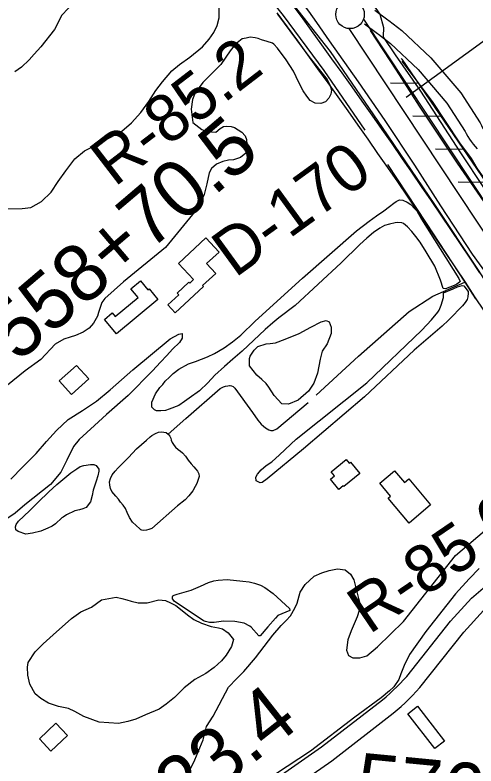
# Model space of a CAD drawing. Extents: x 3704301 to 3742427, y 506229 to 532009.
# Drawn here: x 3727470 to 3728276, y 514774 to 516088 of the extents above; entities that cross this region are included whole.
import ezdxf

# ---------------------------------------------------------------- set-up
doc = ezdxf.new("R2010")
doc.units = 0
for name, color, linetype in [('V-BLDG-OTLN', 7, 'Continuous'), ('V-FLOD-BASE', 7, 'Continuous'), ('V-LEVE-TOET', 7, 'Continuous'), ('V-RIVR-RANG', 7, 'Continuous'), ('V-RIVR-RANG-IDEN', 7, 'Continuous'), ('V-ROAD-CNTR', 7, 'Continuous'), ('V-RRAP-FSHR', 7, 'Continuous'), ('V-SITE-VEGE', 7, 'Continuous'), ('V-SURV-IDEN', 7, 'Continuous'), ('V-SURV-LINE', 7, 'Continuous'), ('V-TOPO-SHOR', 7, 'Continuous')]:
    doc.layers.add(name, color=color, linetype=linetype)

msp = doc.modelspace()

# ---------------------------------------------------------------- linework, layer by layer
at = {"layer": 'V-BLDG-OTLN'}
for points in [[(3727803.9, 515698.4), (3727826.8, 515673.6), (3727805, 515653.4), (3727821, 515636.1), (3727797.9, 515614.8), (3727799.3, 515613.2), (3727749.8, 515567.4), (3727737.1, 515581.1), (3727756.4, 515598.9), (3727753.7, 515601.8), (3727774.2, 515620.8), (3727775.6, 515619.3), (3727782.1, 515625.3), (3727755.7, 515653.8)], [(3727719.9, 515590.7), (3727647.6, 515530.5), (3727626.6, 515555.8), (3727640, 515567), (3727645.3, 515560.6), (3727685.5, 515594), (3727672.7, 515609.4), (3727689.2, 515623.1), (3727702.5, 515607.2), (3727704.7, 515609.1)], [(3727599, 515451.4), (3727568.8, 515424.1), (3727547.2, 515447.9), (3727577.4, 515475.2)], [(3728072.9, 515286.1), (3728044.9, 515263.1), (3728043.8, 515264.5), (3728036.1, 515258.2), (3728021.4, 515276.1), (3728028.8, 515282.1), (3728022.9, 515289.2), (3728049, 515310.6), (3728054.4, 515304.1), (3728056.7, 515306)], [(3728159, 515199.3), (3728122.3, 515243.1), (3728126.5, 515246.6), (3728107.9, 515268.8), (3728133.8, 515290.6), (3728150.9, 515270.2), (3728158.5, 515276.6), (3728196.7, 515231)], [(3728204, 514804.5), (3728156.7, 514865.4), (3728173.6, 514878.5), (3728220.9, 514817.6)], [(3727532.8, 514800.1), (3727512.5, 514821.7), (3727541.5, 514849.1), (3727561.8, 514827.6)]]:
    msp.add_lwpolyline(points, close=True, dxfattribs=at)
at = {"layer": 'V-FLOD-BASE'}
msp.add_lwpolyline([(3728548.6, 515372.9), (3728509.4, 515429.7), (3728456.2, 515509.5), (3728410.2, 515581.4), (3728348.8, 515672.6), (3728290.2, 515761.3), (3728243.9, 515829), (3728177.6, 515929), (3728137.2, 515992), (3728091.6, 516061.2)], dxfattribs=at)
at = {"layer": 'V-LEVE-TOET'}
for points in [[(3728517.7, 515295.9), (3728461.8, 515387), (3728411.3, 515464.3), (3728356.1, 515545.1), (3728306.6, 515619.2), (3728270.1, 515669.6), (3728214.9, 515754.4), (3728169.1, 515825.5), (3728117.4, 515903.6), (3728070.6, 515971.3), (3728020.1, 516043.2), (3727997.6, 516075.3), (3727983.6, 516095.1), (3727967.8, 516116.1), (3727928.1, 516161.8)], [(3728053.2, 516147.7), (3728072, 516126.5), (3728101, 516099.6), (3728107.9, 516089.8), (3728114.6, 516066.7), (3728113.8, 516050.6)], [(3728970.9, 514731.2), (3728916.4, 514818.4), (3728870.4, 514894.5), (3728810.3, 514994.2), (3728751.6, 515084.7), (3728691.3, 515177.8), (3728631.7, 515277.3), (3728584.4, 515356.6), (3728552.1, 515406.5), (3728511.4, 515463.4), (3728464.6, 515537.2), (3728403, 515626.4), (3728344.9, 515708.4), (3728289.7, 515786.5), (3728249.8, 515847), (3728179.6, 515955.2), (3728135.2, 516019), (3728113.8, 516050.6)]]:
    msp.add_lwpolyline(points, dxfattribs=at)
at = {"layer": 'V-RIVR-RANG'}
msp.add_line((3728154, 515944.5), (3728881.2, 516474.9), dxfattribs=at)
at = {"layer": 'V-ROAD-CNTR'}
for points in [[(3727952.2, 516110), (3727970.1, 516085.6), (3727988, 516061.1), (3728005.8, 516036.5), (3728023.6, 516011.9), (3728041.3, 515987.3), (3728058.9, 515962.6), (3728076.5, 515937.8), (3728094, 515913), (3728111.4, 515888.2), (3728128.8, 515863.3), (3728146.1, 515838.4), (3728163.3, 515813.4), (3728180.4, 515788.4), (3728197.5, 515763.3), (3728214.6, 515738.2), (3728231.5, 515713.1), (3728248.4, 515687.9), (3728265.3, 515662.6), (3728282, 515637.3)], [(3728099.2, 516097.1), (3728122.1, 516079.8), (3728123.7, 516078.6), (3728146.3, 516061.3), (3728196.9, 516013.7), (3728249.4, 515952.3), (3728283.2, 515899.6), (3728285.6, 515894.9), (3728287.6, 515891.2), (3728289.8, 515887.7), (3728292.1, 515884.3), (3728293.8, 515882)], [(3727928, 516092.3), (3727945.9, 516067.9), (3727963.8, 516043.4), (3727981.5, 516018.9), (3727999.2, 515994.4), (3728016.9, 515969.8), (3728034.5, 515945.2), (3728052, 515920.5), (3728069.4, 515895.8), (3728086.8, 515871), (3728104.1, 515846.2), (3728121.4, 515821.3), (3728138.6, 515796.4), (3728155.7, 515771.4), (3728172.7, 515746.4), (3728189.7, 515721.4), (3728206.7, 515696.3), (3728223.5, 515671.2), (3728240.3, 515646), (3728257, 515620.8), (3728273.7, 515595.5), (3728290.3, 515570.2)], [(3728081.2, 516073.1), (3728104, 516055.9), (3728105.5, 516054.8), (3728126.8, 516038.4), (3728175.1, 515993), (3728225.3, 515934.3), (3728257.1, 515884.8), (3728259, 515880.9), (3728261.7, 515876), (3728264.6, 515871.3), (3728267.8, 515866.8), (3728271.1, 515862.3), (3728274.6, 515858.1), (3728278.3, 515854)], [(3727873.6, 514715.1), (3728006.2, 514807.5), (3728112.4, 514889.6), (3728118.8, 514895), (3728125.2, 514900.7), (3728131.5, 514906.5), (3728137.6, 514912.4), (3728143.6, 514918.5), (3728149.5, 514924.7), (3728155, 514930.9), (3728231.7, 515027.5), (3728268.3, 515067.7), (3728313.3, 515106.3), (3728425.7, 515189.3), (3728497.1, 515250.4)], [(3727891.4, 514691), (3728023.9, 514783.3), (3728131.3, 514866.3), (3728138.4, 514872.3), (3728145.3, 514878.4), (3728152.1, 514884.7), (3728158.7, 514891.1), (3728165.2, 514897.7), (3728171.5, 514904.4), (3728177.9, 514911.5), (3728254.6, 515008.1), (3728289.2, 515046.2), (3728331.9, 515082.8), (3728444.4, 515165.8), (3728513.8, 515225.2)]]:
    msp.add_lwpolyline(points, dxfattribs=at)
at = {"layer": 'V-RRAP-FSHR'}
for p, q in [((3728175.3, 515968.6), (3728126.5, 515969.2)), ((3728214.8, 515910.8), (3728165.9, 515911.4)), ((3728254.2, 515852.9), (3728205.4, 515853.6)), ((3728293.6, 515795.1), (3728244.8, 515795.7))]:
    msp.add_line(p, q, dxfattribs=at)
for points in [[(3728145.4, 516012.5), (3728146.2, 516011.3), (3728417.4, 515613.6), (3728484.5, 515511.7)], [(3728146.2, 516011.3), (3728417.4, 515613.6), (3728669.8, 515230.4), (3728878.2, 514886.1)]]:
    msp.add_lwpolyline(points, dxfattribs=at)
at = {"layer": 'V-SITE-VEGE'}
for points in [[(3727574, 516111.7), (3727551.7, 516088.3), (3727538.7, 516063), (3727515.2, 516032.8), (3727503.7, 516019.8), (3727494.9, 516010.2), (3727481.1, 515997.2), (3727469.6, 515988.8)], [(3727591.3, 515851), (3727612.8, 515862.1), (3727636.2, 515874.3), (3727656.5, 515885.4), (3727673.8, 515899.6), (3727689.9, 515918), (3727703.7, 515937.1), (3727716.4, 515956.3), (3727727.9, 515971.6), (3727744, 515990.7), (3727757.8, 516001.8), (3727775.9, 516014.4), (3727797.7, 516032.8), (3727809.3, 516046.2), (3727817.7, 516058.1), (3727823.5, 516070), (3727826.9, 516083.4), (3727827, 516104.8)], [(3727928.9, 516090.2), (3727984, 516016.1), (3728015.8, 515975.4), (3728021.1, 515965.1), (3728023.4, 515957), (3728022.3, 515949.7), (3728018.8, 515942.8), (3728012.7, 515936.7), (3728004.6, 515933.7), (3727995, 515934.4), (3727986.2, 515939.1), (3727980.1, 515946.3), (3727974, 515955.9), (3727966.3, 515970.5), (3727956.8, 515990.1), (3727944.1, 516010), (3727929.2, 516030.7), (3727922.7, 516037.3), (3727920.4, 516039.2), (3727911.2, 516042.3), (3727900.9, 516045.3), (3727895.1, 516047.3), (3727890.1, 516048.8), (3727880.9, 516049.6), (3727874.4, 516048.1), (3727867.1, 516046.5), (3727855.6, 516037.3), (3727846, 516025.5), (3727829.9, 516002.1), (3727812.3, 515984.5), (3727798.4, 515970.3), (3727785, 515952), (3727780.4, 515940.5), (3727778.1, 515923.6), (3727780.3, 515905.2), (3727781.1, 515900.2), (3727796.4, 515887.9), (3727805.6, 515884.5), (3727820.9, 515883.7), (3727828.6, 515889.8), (3727834.4, 515893.2), (3727840.1, 515894), (3727847.8, 515893.6), (3727853.9, 515891.7), (3727866.9, 515883.6), (3727872.3, 515877.1), (3727875, 515870.6), (3727876.1, 515853.7), (3727873.4, 515846.8), (3727864.2, 515838.8), (3727851.9, 515835), (3727843.5, 515834.2), (3727833.5, 515832.3), (3727822.4, 515827.3), (3727813.6, 515820.1), (3727809.7, 515812.4), (3727805.5, 515792.8), (3727800.9, 515774.5), (3727792, 515756.1), (3727780.5, 515739.2), (3727733.3, 515681.8), (3727659.6, 515621.3), (3727627, 515592.2), (3727622, 515585.3), (3727615.9, 515567.7), (3727614.3, 515561.6), (3727607.4, 515548.9), (3727599.7, 515540.5), (3727589, 515533.2), (3727575.6, 515527.5), (3727566.3, 515524.8), (3727555.6, 515521), (3727539.9, 515512.2)], [(3727453.9, 515749.2), (3727482.7, 515749.9), (3727497.6, 515751.8), (3727516, 515762.2), (3727532.9, 515778.2), (3727545.6, 515797), (3727558.7, 515815.8), (3727574.4, 515836.5), (3727591.3, 515851)], [(3727462.4, 515276.3), (3727483.6, 515297.4), (3727507, 515321.2), (3727525.1, 515342.3), (3727542.4, 515361.4), (3727563.1, 515380.6), (3727588.1, 515396.3), (3727612.6, 515412.4), (3727636.1, 515432.7), (3727675.7, 515467.6), (3727741.3, 515521.6), (3727756.7, 515530), (3727762.5, 515530.8), (3727762.5, 515522.7), (3727757.5, 515515.1), (3727745.2, 515503.6), (3727735.2, 515492.4), (3727724.4, 515480.9), (3727710.6, 515465.6), (3727667.9, 515422.7), (3727629.9, 515389.3), (3727609.1, 515369.8), (3727581.9, 515345.3), (3727572.3, 515333), (3727560.7, 515309.2), (3727550.3, 515288.5), (3727531.9, 515267), (3727487.3, 515231.4), (3727470.4, 515216.5), (3727457.4, 515208)], [(3727539.9, 515512.2), (3727515.3, 515485.8), (3727487.7, 515465.5), (3727434.7, 515423)], [(3727776.1, 514767.8), (3727784.2, 514785.1), (3727798.8, 514820), (3727805, 514843), (3727816.5, 514861.4), (3727843.4, 514912.1), (3727857.6, 514927), (3727869.9, 514939.7), (3727890.7, 514963.4), (3727921.1, 515003.3), (3727935.3, 515019.8), (3727944.1, 515028.6), (3727951.8, 515037), (3727959.5, 515050.1), (3727963.4, 515058.9), (3727968.7, 515078.1), (3727977.2, 515091.5), (3727993.3, 515106.4), (3728006.8, 515112.2), (3728019.5, 515116.4), (3728034, 515119.1), (3728047.1, 515117.5), (3728056.7, 515109.8), (3728062.4, 515099.8), (3728070.4, 515067.2), (3728073.5, 515056.1), (3728071.6, 515046.1), (3728068.1, 515035), (3728061.5, 515018.9), (3728057.7, 515010.8), (3728051.9, 514995.1), (3728049.6, 514976.7), (3728053.4, 514967.4), (3728060.7, 514963.2), (3728073, 514963.2), (3728085.3, 514967), (3728103.7, 514982.7), (3728149.1, 515026.8), (3728240.1, 515142.6), (3728291.2, 515185.9)], [(3728281.6, 515119.5), (3728263.9, 515101.9), (3728240.1, 515075.4), (3728188.2, 515009.5), (3728160.1, 514969.2), (3728150.5, 514950.1), (3728144.7, 514935.1), (3728141.2, 514925.5), (3728132.4, 514912.8), (3728125.1, 514905.6), (3728110.5, 514893.3), (3728064, 514859.6), (3727986.8, 514799.8), (3727882.7, 514732)]]:
    msp.add_lwpolyline(points, dxfattribs=at)
for points in [[(3728246.4, 515627.2), (3728248.5, 515621.9), (3728247.3, 515620.7), (3728242.9, 515617.5), (3728238, 515615), (3728223, 515609.1), (3728218.5, 515609.7), (3728213.9, 515624.2), (3728203.9, 515648.8), (3728189, 515673.8), (3728178.3, 515690.7), (3728171, 515700.7), (3728163.7, 515709.5), (3728156.1, 515718), (3728149.2, 515723.3), (3728146.5, 515724.5), (3728138.8, 515725.3), (3728134.6, 515724.9), (3728125, 515722.2), (3728116.1, 515719.9), (3728108.1, 515715.3), (3728096.6, 515708), (3728085, 515698.1), (3728073.1, 515687), (3728040.1, 515654.8), (3727959.8, 515580), (3727931.4, 515558.2), (3727920.6, 515549.8), (3727907.2, 515537.9), (3727867.2, 515500), (3727851.1, 515486.2), (3727836.5, 515473.5), (3727819.6, 515458.2), (3727807.3, 515444.8), (3727792.3, 515430.6), (3727774.6, 515417.6), (3727766.2, 515411.8), (3727756.2, 515405.3), (3727739.7, 515398.4), (3727733.1, 515396.1), (3727725.1, 515395.4), (3727717.4, 515395.8), (3727713.6, 515397.7), (3727709.3, 515401.9), (3727709.4, 515410.7), (3727715.9, 515425.3), (3727723.2, 515436.4), (3727728.2, 515441.8), (3727732.8, 515447.5), (3727740.1, 515454.8), (3727746.6, 515461), (3727756.6, 515468.6), (3727773.1, 515477.8), (3727785.4, 515482), (3727806.5, 515490.1), (3727818.8, 515495.8), (3727835.7, 515506.1), (3727850.3, 515516.5), (3727864.9, 515528.4), (3727889.9, 515552.5), (3727972.9, 515627.6), (3728067, 515710.8), (3728089.3, 515727.6), (3728102.4, 515737.2), (3728115, 515745.6), (3728125, 515753.3), (3728132.7, 515759.4), (3728136.5, 515762.1), (3728141.1, 515764.4), (3728142.3, 515764.8), (3728148.1, 515764.4), (3728155.7, 515760.9), (3728161.9, 515757.1), (3728169.1, 515749.4), (3728172.6, 515745.9), (3728180.6, 515731.4)], [(3728254.9, 515614.2), (3728262.6, 515604.6), (3728262.6, 515601.5), (3728261.8, 515595.4), (3728260.7, 515590.4), (3728257.2, 515585), (3728252.6, 515579.7), (3728244.9, 515571.6), (3728237.6, 515563.6), (3728228, 515554.4), (3728217.2, 515543.6), (3728168.1, 515501.9), (3728081.2, 515420.2), (3727974.4, 515329.4), (3727910.7, 515276.5), (3727902.2, 515270.4), (3727898.8, 515269.7), (3727894.9, 515271.2), (3727891.5, 515273.1), (3727891.1, 515279.6), (3727894.2, 515285), (3727900.3, 515292.3), (3727909.2, 515300), (3727918.8, 515306.5), (3727932.6, 515318.7), (3727961.8, 515346.3), (3728085.1, 515444.4), (3728181.5, 515536.8), (3728198.1, 515555.2), (3728209.6, 515568.2), (3728211.9, 515572.1), (3728215, 515580.9), (3728219.2, 515593.9), (3728219.2, 515602), (3728236.4, 515609.5), (3728243.8, 515612.5), (3728252, 515615)], [(3727880.2, 515474.2), (3727879.8, 515487.3), (3727881, 515491.5), (3727887.9, 515501.8), (3727894.5, 515508), (3727909, 515512.9), (3727916.3, 515513.7), (3727925.2, 515514.8), (3727942.4, 515521.3), (3727967, 515531.3), (3727987.4, 515542.4), (3728005.4, 515551.2), (3728014.2, 515553.9), (3728019.2, 515551.6), (3728022.7, 515542.4), (3728023, 515530.8), (3728015.7, 515512.8), (3728007.3, 515500.2), (3728003.4, 515486.4), (3727999.2, 515461.8), (3727992.6, 515444.1), (3727983, 515430.3), (3727965.3, 515414.2), (3727948.4, 515407.4), (3727936.5, 515408.1), (3727923.1, 515422.4), (3727913.9, 515437.3), (3727909.3, 515443.5), (3727901.7, 515450.8), (3727892.9, 515458.1)], [(3727475.8, 515202.3), (3727495, 515220.7), (3727510.3, 515236), (3727528.8, 515254), (3727543, 515266.6), (3727567.6, 515287.3), (3727578.3, 515294.2), (3727583.7, 515298.1), (3727590.2, 515300), (3727601.8, 515301.9), (3727607.9, 515301.5), (3727611.7, 515299.9), (3727616.3, 515293.4), (3727616.3, 515290), (3727614.8, 515281.9), (3727612.1, 515272.3), (3727606.7, 515257), (3727604.8, 515247.4), (3727602.1, 515236.3), (3727594.4, 515226.3), (3727588.6, 515224), (3727582.9, 515222.5), (3727574.4, 515220.9), (3727560.2, 515213.7), (3727554.1, 515209.8), (3727552.1, 515208.3), (3727541, 515198), (3727535.2, 515194.1), (3727527.6, 515190.3), (3727514.9, 515184.9), (3727500.7, 515181.5), (3727488.8, 515180), (3727475.4, 515184.2), (3727471.5, 515187.3), (3727470.8, 515192.7), (3727471.9, 515196.5)], [(3727493.1, 514955.1), (3727505, 514973.9), (3727518.9, 514988.1), (3727536.5, 515003.8), (3727568.8, 515032.1), (3727585.3, 515043.6), (3727603.8, 515052), (3727621.4, 515064.7), (3727646.8, 515069.6), (3727656.7, 515067), (3727665.2, 515065), (3727673.2, 515062.7), (3727685.5, 515059.6), (3727701.2, 515059.6), (3727721.6, 515064.7), (3727733.1, 515063.5), (3727741.6, 515059.9), (3727751.1, 515055.1), (3727762.2, 515046.1), (3727771.5, 515038.8), (3727782.6, 515030.3), (3727795.8, 515024), (3727812.9, 515018.4), (3727825.9, 515015.7), (3727832.7, 515014.1), (3727842.9, 515007.2), (3727852, 514995.3), (3727848.5, 514983), (3727839.3, 514968.1), (3727830.8, 514958.1), (3727818.1, 514946.6), (3727803.9, 514935.9), (3727784.3, 514925.2), (3727765.5, 514911), (3727748.6, 514893.8), (3727734, 514882.3), (3727722.1, 514873.8), (3727698.3, 514863.5), (3727681.4, 514855.8), (3727667.2, 514852), (3727650.7, 514848.6), (3727617.3, 514850.9), (3727590.1, 514860.6), (3727574.7, 514869.4), (3727563.2, 514874.8), (3727546, 514878.3), (3727528.7, 514884.1), (3727514.9, 514892.1), (3727505.3, 514900.6), (3727496.1, 514917.5), (3727492.3, 514933.2), (3727492, 514947)]]:
    msp.add_lwpolyline(points, close=True, dxfattribs=at)
at = {"layer": 'V-SURV-LINE'}
for points in [[(3728079.3, 516081.2), (3728528.4, 515403.7)], [(3728503.4, 515387.2), (3728054.3, 516064.6)]]:
    msp.add_lwpolyline(points, dxfattribs=at)
msp.add_circle((3728055.8, 516089.6), 25, dxfattribs=at)
at = {"layer": 'V-TOPO-SHOR'}
for points in [[(3727868.4, 516176), (3727939.1, 516087.5), (3728009.9, 515991.3), (3728081.6, 515887.2)], [(3727925.5, 516146.8), (3728021, 516024.6), (3728112.3, 515891.8), (3728203.6, 515756.6), (3728279.7, 515642.1), (3728343, 515543.1), (3728434.6, 515401.8), (3728491.4, 515314.1), (3728563.1, 515204.7), (3728622.3, 515120.4), (3728697.9, 514998.4), (3728746.8, 514922.6), (3728807, 514828.7), (3728817.8, 514808.9), (3728823.1, 514798.3), (3728828.3, 514787.7), (3728832.1, 514779.2), (3728837.3, 514762.7)], [(3728146.5, 516007.4), (3728199.4, 515936.8), (3728247.4, 515864.7), (3728267.7, 515837.5), (3728277.8, 515820.5), (3728285.6, 515809), (3728291.9, 515801.4), (3728299.2, 515795.3), (3728299.2, 515795.3), (3728310.8, 515792.9), (3728325, 515791), (3728339.2, 515792.6), (3728363.1, 515800.4)], [(3728121.5, 515826.8), (3728189.1, 515723.9), (3728256.4, 515620.9), (3728275.3, 515591.9)], [(3727996.5, 515423.3), (3728070.7, 515491.4), (3728159.5, 515569.7), (3728200.6, 515596.2), (3728256.4, 515620.9)], [(3727738, 515354.8), (3727768.8, 515382.3), (3727828.9, 515434.6), (3727834.6, 515437.4), (3727838, 515438.6), (3727841.9, 515439.5), (3727844.9, 515439.9), (3727846.1, 515439.9), (3727848.5, 515439.3), (3727851.2, 515438), (3727854.3, 515435.1), (3727885, 515392.5), (3727894.5, 515379.1), (3727900.6, 515372.6), (3727904.6, 515368.7), (3727908.1, 515365.7), (3727914, 515362.2), (3727917.3, 515361.3), (3727921.3, 515361.4), (3727927.6, 515363.9), (3727982.9, 515410.3)], [(3727688.4, 515189.3), (3727675.5, 515201), (3727670.3, 515209), (3727666.3, 515217.5), (3727662.9, 515224.5), (3727659.3, 515230.7), (3727654.7, 515235.8), (3727650.7, 515240.8), (3727646.3, 515246.3), (3727642.8, 515250.2), (3727639.4, 515254.4), (3727637.1, 515259.6), (3727635.8, 515265.3), (3727635.4, 515271.6), (3727636.8, 515277.5), (3727639.6, 515283.6), (3727645.2, 515290.3), (3727650.5, 515296), (3727668.2, 515314.2), (3727682.5, 515328.9), (3727690.9, 515336.5), (3727699.9, 515344.5), (3727706.2, 515350.1), (3727709.3, 515352.4), (3727715.8, 515356.2), (3727720.8, 515358.1), (3727726.3, 515358.8), (3727730.1, 515358.4), (3727734.1, 515357.5), (3727738, 515354.8), (3727740.8, 515351.4), (3727742.4, 515347.7), (3727743.3, 515344.3), (3727744.8, 515340.5), (3727748.1, 515335.3), (3727750.4, 515332.2), (3727755.1, 515327.8), (3727759.3, 515325), (3727763, 515322.1), (3727767.9, 515316.2), (3727772.9, 515309.5), (3727778, 515303.1), (3727782.8, 515297.8), (3727785.9, 515293.8), (3727788.9, 515289.9), (3727791.2, 515285.5), (3727791.8, 515281), (3727790.4, 515275.4), (3727787.7, 515268.5), (3727785.1, 515263.4), (3727781.2, 515255.7), (3727774.1, 515247.1), (3727767.4, 515240.1), (3727753.9, 515229.6), (3727709.3, 515189.7), (3727704.1, 515187.8), (3727700.1, 515186.8), (3727695.5, 515186.5), (3727691.7, 515186.9), (3727689.8, 515187.2), (3727688.4, 515189.3)], [(3727794.2, 515088.7), (3727808.2, 515095.4), (3727817.4, 515097.9), (3727825.3, 515099.1), (3727841.2, 515100.3), (3727868.1, 515097.8), (3727879.7, 515096.6), (3727888.9, 515094.1), (3727899.3, 515090.4), (3727906.6, 515086.2), (3727921.2, 515075.7), (3727950, 515050), (3727950.6, 515047), (3727950.6, 515046.4), (3727929.8, 515037.2), (3727925.5, 515032.9), (3727912, 515017.7), (3727898.5, 515001.8), (3727896.1, 515001.8), (3727882.7, 515017.1), (3727880.8, 515018.9), (3727870.4, 515023.8), (3727854.6, 515026.9), (3727834.4, 515027.6), (3727818.5, 515025.1), (3727809.9, 515025.1), (3727803.2, 515027), (3727799.5, 515028.2), (3727748.2, 515062.5), (3727745.8, 515066.2), (3727745.2, 515066.2), (3727745.2, 515070.5), (3727746.4, 515071.7), (3727746.4, 515072.3), (3727753.7, 515074.7), (3727778.2, 515082), (3727794.2, 515088.7)]]:
    msp.add_lwpolyline(points, dxfattribs=at)

# ---------------------------------------------------------------- texts
at = {"layer": 'V-RIVR-RANG-IDEN'}
for s, rotation, p in [('R-85.2', 37.4897, (3727643.8, 515786.3)), ('D-170', 35.9653, (3727854.6, 515627.3)), ('R-85.0', 34.2404, (3728089.2, 515003.3))]:
    msp.add_text(s, height=83, rotation=rotation, dxfattribs=at).set_placement(p)
at = {"layer": 'V-SURV-IDEN'}
for s, rotation, p in [('558+70.5', 40.3666, (3727474.7, 515479)), ('567+23.4', 38.2459, (3727529.2, 514496.6)), ('576+93.3', 354.4751, (3728063.4, 514698.2))]:
    msp.add_text(s, height=100, rotation=rotation, dxfattribs=at).set_placement(p)

doc.saveas('drawing.dxf')
